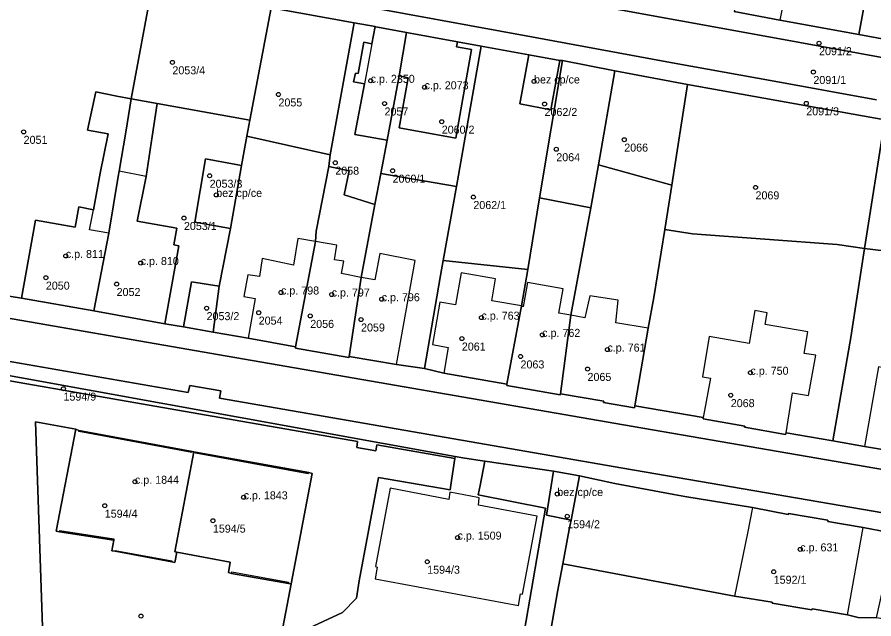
# Model space of a CAD drawing. Extents: x -878211 to -870363, y -1058464 to -1052522.
# Drawn here: x -874565.6 to -874458.6, y -1055711.7 to -1055636.6 of the extents above; entities that cross this region are included whole.
import ezdxf

# ---------------------------------------------------------------- set-up
doc = ezdxf.new("R2010")
doc.units = 0
for name, color, linetype in [('Definiční body', 7, 'Continuous'), ('Polygon budovy', 7, 'Continuous'), ('Polygon parcely', 7, 'Continuous')]:
    doc.layers.add(name, color=color, linetype=linetype)

msp = doc.modelspace()

# ---------------------------------------------------------------- linework, layer by layer
at = {"layer": 'Definiční body'}
for centre in [(-874465.42, -1055639.84994), (-874546.21, -1055642.23994), (-874466.13, -1055643.44994), (-874521.44, -1055644.53994), (-874501.03, -1055644.61994), (-874514.71, -1055645.34994), (-874532.96, -1055646.24994), (-874519.71, -1055647.37994), (-874499.72, -1055647.43994), (-874467.02, -1055647.35994), (-874512.56, -1055649.64994), (-874564.8, -1055650.91994), (-874489.76, -1055651.88994), (-874498.25, -1055653.08994), (-874525.86, -1055654.76994), (-874541.56, -1055656.39994), (-874518.7, -1055655.76994), (-874473.36, -1055657.84994), (-874540.73, -1055658.78994), (-874508.61, -1055659.05994), (-874544.77, -1055661.67994), (-874559.53, -1055666.40994), (-874550.17, -1055667.28994), (-874562.02, -1055669.11994), (-874553.18, -1055669.91994), (-874532.64, -1055670.96994), (-874526.31, -1055671.21994), (-874520.06, -1055671.80994), (-874541.94, -1055672.92994), (-874535.43, -1055673.48994), (-874528.99, -1055673.89994), (-874522.64, -1055674.34994), (-874507.6, -1055674.10994), (-874510.05, -1055676.72994), (-874500.01, -1055676.25994), (-874502.72, -1055678.95994), (-874491.86, -1055678.09994), (-874494.35, -1055680.51994), (-874473.99, -1055680.98994), (-874559.82, -1055682.97994), (-874476.45, -1055683.78994), (-874550.89, -1055694.59994), (-874537.31, -1055696.53994), (-874498.13, -1055696.12994), (-874554.66, -1055697.58994), (-874496.89, -1055698.90994), (-874541.15, -1055699.45994), (-874510.59, -1055701.56994), (-874467.77, -1055703.03994), (-874514.38, -1055704.58994), (-874471.09, -1055705.83994), (-874550.14, -1055711.36994)]:
    msp.add_circle(centre, 0.25, dxfattribs=at)
at = {"layer": 'Polygon budovy'}
for points in [[(-874469.38, -1055632.05), (-874470.31, -1055636.97), (-874460.44, -1055638.76), (-874458.6, -1055628.8), (-874469.98, -1055626.71), (-874470.94, -1055631.74)], [(-874458.6, -1055628.8), (-874460.44, -1055638.76), (-874453.23, -1055640.1), (-874451.64, -1055631.01), (-874455.62, -1055630.3), (-874455.42, -1055629.2), (-874458.55, -1055628.61)], [(-874523.43, -1055651.25), (-874519.4, -1055651.95), (-874517.9, -1055643.93), (-874516.96, -1055638.49), (-874520.81, -1055637.8), (-874520.9, -1055637.78), (-874521.3, -1055639.92), (-874522.22, -1055644.9)], [(-874510.6, -1055639.67), (-874516.96, -1055638.49), (-874517.9, -1055643.93), (-874516.74, -1055644.15), (-874517.9, -1055650.39), (-874510.82, -1055651.72), (-874508.83, -1055640.63), (-874510.7, -1055640.3)], [(-874501.67, -1055641.3), (-874502.82, -1055647.4), (-874498.93, -1055648.17), (-874497.8, -1055642.02)], [(-874542.08, -1055654.3), (-874543.4, -1055662.19), (-874538.97, -1055662.98), (-874537.59, -1055655.13)], [(-874545.4, -1055665.13), (-874546.05, -1055665.01), (-874545.65, -1055662.94), (-874550.6, -1055662.06), (-874549.51, -1055656.47), (-874552.86, -1055655.83), (-874552.97, -1055656.48), (-874554.14, -1055663.57), (-874556.03, -1055673.26), (-874547.14, -1055674.86)], [(-874565.06, -1055671.69), (-874556.03, -1055673.26), (-874554.14, -1055663.57), (-874556.56, -1055663.15), (-874556.09, -1055660.64), (-874557.92, -1055660.29), (-874558.36, -1055662.83), (-874563.3, -1055661.93)], [(-874536.79, -1055668.76), (-874537.27, -1055671.46), (-874535.89, -1055671.7), (-874536.75, -1055676.69), (-874530.84, -1055677.75), (-874528.33, -1055664.6), (-874530.53, -1055664.24), (-874531.07, -1055667.57), (-874535.01, -1055666.72), (-874535.34, -1055668.97)], [(-874530.84, -1055677.75), (-874530.84, -1055677.9), (-874524.17, -1055679.08), (-874524.11, -1055678.97), (-874522.62, -1055669.11), (-874525.08, -1055668.58), (-874524.81, -1055667.06), (-874525.94, -1055666.89), (-874525.67, -1055665.06), (-874528.33, -1055664.6)], [(-874524.11, -1055678.97), (-874518.2, -1055679.97), (-874515.87, -1055666.96), (-874520.31, -1055666.12), (-874520.91, -1055669.37), (-874522.62, -1055669.11)], [(-874512.78, -1055672.19), (-874513.7, -1055677.48), (-874511.77, -1055677.85), (-874512.32, -1055681.03), (-874504.41, -1055682.42), (-874502.58, -1055672.62), (-874506.32, -1055671.99), (-874505.83, -1055669.28), (-874510.13, -1055668.51), (-874510.85, -1055672.51)], [(-874504.41, -1055682.57), (-874497.76, -1055683.74), (-874497.71, -1055683.61), (-874496.45, -1055673.79), (-874497.92, -1055673.54), (-874497.4, -1055670.5), (-874501.86, -1055669.72), (-874502.38, -1055672.74), (-874502.58, -1055672.62), (-874504.41, -1055682.42)], [(-874497.71, -1055683.61), (-874492.31, -1055684.54), (-874492.37, -1055684.71), (-874488.48, -1055685.38), (-874488.43, -1055685.12), (-874488.38, -1055684.86), (-874486.76, -1055675.44), (-874490.83, -1055674.74), (-874490.5, -1055671.92), (-874494.04, -1055671.38), (-874494.7, -1055674.12), (-874496.45, -1055673.79)], [(-874479.89, -1055686.59), (-874479.89, -1055686.73), (-874474.71, -1055687.65), (-874474.75, -1055687.79), (-874469.6, -1055688.69), (-874469.53, -1055688.48), (-874468.73, -1055683.48), (-874466.74, -1055683.84), (-874465.84, -1055678.78), (-874467.28, -1055678.57), (-874466.83, -1055675.86), (-874472.16, -1055674.97), (-874471.92, -1055673.5), (-874473.44, -1055673.22), (-874474.17, -1055677.33), (-874479.14, -1055676.48), (-874479.99, -1055681.48), (-874479, -1055681.66), (-874479.85, -1055686.35)], [(-874458, -1055680.25), (-874459.76, -1055690.21), (-874449.52, -1055691.92), (-874447.66, -1055682.11), (-874450.29, -1055681.63), (-874449.97, -1055679.73), (-874454.49, -1055678.92), (-874454.81, -1055680.82)], [(-874558.28, -1055688.05), (-874560.75, -1055700.76), (-874560.3, -1055700.85), (-874560.27, -1055700.68), (-874553.51, -1055701.73), (-874553.54, -1055701.9), (-874553.77, -1055703.2), (-874553.37, -1055703.27), (-874553.35, -1055703.17), (-874546.29, -1055704.45), (-874546.29, -1055704.59), (-874545.91, -1055704.69), (-874545.65, -1055703.38), (-874545.91, -1055703.33), (-874543.54, -1055690.86), (-874543.73, -1055690.82), (-874543.8, -1055690.93), (-874557.92, -1055688.33), (-874557.9, -1055688.18)], [(-874545.91, -1055703.33), (-874545.65, -1055703.38), (-874538.99, -1055704.63), (-874539.21, -1055705.94), (-874538.83, -1055706.03), (-874538.77, -1055705.86), (-874531.69, -1055707.14), (-874531.71, -1055707.29), (-874531.36, -1055707.35), (-874528.74, -1055693.55), (-874529.16, -1055693.46), (-874529.27, -1055693.59), (-874543.34, -1055691.01), (-874543.33, -1055690.9), (-874543.54, -1055690.86)], [(-874499.46, -1055698.78), (-874496.4, -1055699.39), (-874495.37, -1055693.87), (-874498.59, -1055693.26)], [(-874507.87, -1055696.61), (-874508.06, -1055696.57), (-874511.55, -1055695.88), (-874511.69, -1055696.82), (-874518.99, -1055695.41), (-874520.82, -1055705.19), (-874520.61, -1055705.24), (-874520.86, -1055706.71), (-874502.98, -1055710.04), (-874502.71, -1055708.58), (-874502.47, -1055708.62), (-874500.65, -1055698.88), (-874507.95, -1055697.5)], [(-874474.37, -1055701), (-874475.97, -1055708.87), (-874471.28, -1055709.61), (-874471.3, -1055709.75), (-874466.32, -1055710.59), (-874466.3, -1055710.45), (-874461.85, -1055711.21), (-874459.93, -1055700.31), (-874464.34, -1055699.56), (-874464.31, -1055699.4), (-874469.23, -1055698.56), (-874469.29, -1055698.69), (-874473.75, -1055697.82)]]:
    msp.add_lwpolyline(points, close=True, dxfattribs=at)
at = {"layer": 'Polygon parcely'}
for points in [[(-874470.31, -1055636.97), (-874460.44, -1055638.76), (-874458.6, -1055628.8), (-874458.55, -1055628.61), (-874457.77, -1055624.55), (-874458.94, -1055624.36), (-874458.66, -1055623.52), (-874459.76, -1055623.21), (-874459.95, -1055624.16), (-874464.87, -1055623.6), (-874464.64, -1055622.42), (-874465.95, -1055622.15), (-874466.16, -1055623.38), (-874469.41, -1055622.79), (-874469.17, -1055621.54), (-874470.64, -1055621.21), (-874469.92, -1055617.22), (-874472.4, -1055616.74), (-874473.32, -1055621.64), (-874473.44, -1055622.26), (-874473.73, -1055623.65), (-874476.04, -1055635.87)], [(-874460.44, -1055638.76), (-874453.23, -1055640.1), (-874451.64, -1055631.01), (-874455.62, -1055630.3), (-874455.42, -1055629.2), (-874458.55, -1055628.61), (-874458.6, -1055628.8)], [(-874564.3, -1055631.17), (-874565.49, -1055631.84), (-874566.43, -1055632.77), (-874567.06, -1055633.88), (-874576.21, -1055664.43), (-874575.7, -1055667.38), (-874573.84, -1055669.64), (-874570.83, -1055670.75), (-874565.06, -1055671.69), (-874563.3, -1055661.93), (-874558.36, -1055662.83), (-874557.92, -1055660.29), (-874556.09, -1055660.64), (-874555.23, -1055656.08), (-874554.23, -1055651.15), (-874556.8, -1055650.69), (-874555.77, -1055645.93), (-874553.14, -1055646.47), (-874551.36, -1055646.77), (-874548.72, -1055632.69), (-874557.42, -1055631.09), (-874560.89, -1055630.74), (-874563.23, -1055630.86)], [(-874533.88, -1055635.44), (-874548.72, -1055632.69), (-874551.36, -1055646.77), (-874548.12, -1055647.36), (-874536.53, -1055649.47)], [(-874523.5, -1055637.31), (-874533.88, -1055635.44), (-874536.53, -1055649.47), (-874536.91, -1055651.46), (-874526.51, -1055653.77)], [(-874520.9, -1055637.78), (-874523.5, -1055637.31), (-874526.51, -1055653.77), (-874526.67, -1055655.25), (-874524.14, -1055655.76), (-874524.74, -1055658.79), (-874520.91, -1055660), (-874520.18, -1055656.11), (-874519.4, -1055651.95), (-874523.43, -1055651.25), (-874522.22, -1055644.9), (-874523.58, -1055644.66), (-874523.32, -1055643.57), (-874523, -1055643.62), (-874522.31, -1055639.72), (-874521.3, -1055639.92)], [(-874520.81, -1055637.8), (-874520.9, -1055637.78), (-874521.3, -1055639.92), (-874522.31, -1055639.72), (-874523, -1055643.62), (-874523.32, -1055643.57), (-874523.58, -1055644.66), (-874522.22, -1055644.9), (-874523.43, -1055651.25), (-874519.4, -1055651.95), (-874517.9, -1055643.93), (-874516.96, -1055638.49)], [(-874516.96, -1055638.49), (-874517.9, -1055643.93), (-874516.74, -1055644.15), (-874517.9, -1055650.39), (-874510.82, -1055651.72), (-874508.83, -1055640.63), (-874510.7, -1055640.3), (-874510.6, -1055639.67)], [(-874510.6, -1055639.67), (-874510.7, -1055640.3), (-874508.83, -1055640.63), (-874510.82, -1055651.72), (-874517.9, -1055650.39), (-874516.74, -1055644.15), (-874517.9, -1055643.93), (-874519.4, -1055651.95), (-874520.18, -1055656.11), (-874510.73, -1055657.74), (-874507.62, -1055640.23)], [(-874501.67, -1055641.3), (-874507.62, -1055640.23), (-874510.73, -1055657.74), (-874512.37, -1055666.99), (-874501.82, -1055668.09), (-874500.33, -1055659.16), (-874497.46, -1055642.02), (-874497.8, -1055642.02), (-874498.93, -1055648.17), (-874502.82, -1055647.4)], [(-874497.8, -1055642.02), (-874501.67, -1055641.3), (-874502.82, -1055647.4), (-874498.93, -1055648.17)], [(-874490.92, -1055643.3), (-874497.46, -1055642.02), (-874500.33, -1055659.16), (-874493.93, -1055660.39), (-874492.99, -1055655.03)], [(-874481.85, -1055644.98), (-874490.92, -1055643.3), (-874492.99, -1055655.03), (-874483.83, -1055657.56)], [(-874457.22, -1055649.43), (-874481.85, -1055644.98), (-874483.83, -1055657.56), (-874484.7, -1055663.09), (-874481.25, -1055663.64), (-874463.16, -1055664.97), (-874459.75, -1055665.49)], [(-874556.03, -1055673.26), (-874554.14, -1055663.57), (-874552.97, -1055656.48), (-874552.86, -1055655.83), (-874552.05, -1055650.96), (-874551.36, -1055646.77), (-874553.14, -1055646.47), (-874555.77, -1055645.93), (-874556.8, -1055650.69), (-874554.23, -1055651.15), (-874555.23, -1055656.08), (-874556.09, -1055660.64), (-874557.92, -1055660.29), (-874558.36, -1055662.83), (-874563.3, -1055661.93), (-874565.06, -1055671.69)], [(-874551.36, -1055646.77), (-874552.05, -1055650.96), (-874552.86, -1055655.83), (-874552.97, -1055656.48), (-874554.14, -1055663.57), (-874556.03, -1055673.26), (-874547.14, -1055674.86), (-874545.4, -1055665.13), (-874546.05, -1055665.01), (-874545.65, -1055662.94), (-874550.6, -1055662.06), (-874549.51, -1055656.47), (-874548.73, -1055651.49), (-874548.12, -1055647.36)], [(-874550.6, -1055662.06), (-874545.65, -1055662.94), (-874546.05, -1055665.01), (-874545.4, -1055665.13), (-874547.14, -1055674.86), (-874544.82, -1055675.27), (-874543.82, -1055669.64), (-874540.38, -1055670.19), (-874538.97, -1055662.98), (-874543.4, -1055662.19), (-874542.08, -1055654.3), (-874537.59, -1055655.13), (-874536.91, -1055651.46), (-874536.53, -1055649.47), (-874548.12, -1055647.36), (-874548.73, -1055651.49), (-874549.51, -1055656.47)], [(-874442.52, -1055652.2), (-874457.22, -1055649.43), (-874459.75, -1055665.49), (-874455.97, -1055665.93), (-874456.26, -1055668.31), (-874445.82, -1055670.79), (-874445.42, -1055668.52)], [(-874526.51, -1055653.77), (-874536.91, -1055651.46), (-874537.59, -1055655.13), (-874538.97, -1055662.98), (-874540.38, -1055670.19), (-874541.13, -1055675.93), (-874536.75, -1055676.69), (-874530.84, -1055677.75), (-874528.33, -1055664.6), (-874528.23, -1055663.31), (-874526.67, -1055655.25)], [(-874537.59, -1055655.13), (-874542.08, -1055654.3), (-874543.4, -1055662.19), (-874538.97, -1055662.98)], [(-874484.7, -1055663.09), (-874483.83, -1055657.56), (-874492.99, -1055655.03), (-874493.93, -1055660.39), (-874496.45, -1055673.79), (-874497.71, -1055683.61), (-874492.31, -1055684.54), (-874492.37, -1055684.71), (-874488.48, -1055685.38), (-874488.43, -1055685.12), (-874488.38, -1055684.86), (-874486.76, -1055675.44), (-874486.07, -1055671.59)], [(-874530.84, -1055677.75), (-874530.84, -1055677.9), (-874524.17, -1055679.08), (-874524.11, -1055678.97), (-874522.62, -1055669.11), (-874520.91, -1055660), (-874524.74, -1055658.79), (-874524.14, -1055655.76), (-874526.67, -1055655.25), (-874528.23, -1055663.31), (-874528.33, -1055664.6)], [(-874510.73, -1055657.74), (-874520.18, -1055656.11), (-874520.91, -1055660), (-874522.62, -1055669.11), (-874524.11, -1055678.97), (-874518.2, -1055679.97), (-874514.73, -1055680.46), (-874512.7, -1055668.85), (-874512.37, -1055666.99)], [(-874504.41, -1055682.42), (-874504.41, -1055682.57), (-874497.76, -1055683.74), (-874497.71, -1055683.61), (-874496.45, -1055673.79), (-874493.93, -1055660.39), (-874500.33, -1055659.16), (-874501.82, -1055668.09), (-874502.58, -1055672.62)], [(-874463.69, -1055689.49), (-874461.42, -1055676.32), (-874461.34, -1055675.74), (-874459.75, -1055665.49), (-874463.16, -1055664.97), (-874481.25, -1055663.64), (-874484.7, -1055663.09), (-874486.07, -1055671.59), (-874486.76, -1055675.44), (-874488.38, -1055684.86), (-874488.43, -1055685.12), (-874479.89, -1055686.59), (-874479.89, -1055686.73), (-874474.71, -1055687.65), (-874474.75, -1055687.79), (-874469.6, -1055688.69), (-874469.53, -1055688.48)], [(-874445.82, -1055670.79), (-874456.26, -1055668.31), (-874455.97, -1055665.93), (-874459.75, -1055665.49), (-874461.34, -1055675.74), (-874461.42, -1055676.32), (-874463.69, -1055689.49), (-874459.76, -1055690.21), (-874449.52, -1055691.92), (-874447.66, -1055682.11), (-874447.1, -1055678.59), (-874446.3, -1055673.5)], [(-874501.82, -1055668.09), (-874512.37, -1055666.99), (-874512.7, -1055668.85), (-874514.73, -1055680.46), (-874512.32, -1055681.03), (-874504.41, -1055682.42), (-874502.58, -1055672.62)], [(-874541.13, -1055675.93), (-874540.38, -1055670.19), (-874543.82, -1055669.64), (-874544.82, -1055675.27)], [(-874510.92, -1055691.7), (-874510.88, -1055691.45), (-874574.07, -1055680.01), (-874577.51, -1055679.9), (-874578.71, -1055680.24), (-874578.08, -1055680.14), (-874577, -1055680.18), (-874576.14, -1055680.34), (-874546.5, -1055685.5), (-874523.07, -1055689.56), (-874523.19, -1055690.34), (-874520.81, -1055690.75), (-874520.66, -1055689.98)], [(-874539.21, -1055705.94), (-874538.99, -1055704.63), (-874545.65, -1055703.38), (-874545.91, -1055704.69), (-874546.29, -1055704.59), (-874553.37, -1055703.27), (-874553.77, -1055703.2), (-874553.54, -1055701.9), (-874560.3, -1055700.85), (-874560.75, -1055700.76), (-874558.28, -1055688.05), (-874563.33, -1055687.13), (-874562.46, -1055712.72), (-874533.78, -1055720.55), (-874533.44, -1055718.11), (-874534.88, -1055715.53), (-874532.75, -1055714.54), (-874531.36, -1055707.35), (-874531.71, -1055707.29), (-874538.83, -1055706.03)], [(-874543.54, -1055690.86), (-874543.73, -1055690.82), (-874557.9, -1055688.18), (-874558.28, -1055688.05), (-874560.75, -1055700.76), (-874560.3, -1055700.85), (-874553.54, -1055701.9), (-874553.77, -1055703.2), (-874553.37, -1055703.27), (-874546.29, -1055704.59), (-874545.91, -1055704.69), (-874545.65, -1055703.38), (-874545.91, -1055703.33)], [(-874531.36, -1055707.35), (-874528.74, -1055693.55), (-874529.16, -1055693.46), (-874543.33, -1055690.9), (-874543.54, -1055690.86), (-874545.91, -1055703.33), (-874545.65, -1055703.38), (-874538.99, -1055704.63), (-874539.21, -1055705.94), (-874538.83, -1055706.03), (-874531.71, -1055707.29)], [(-874509.92, -1055691.62), (-874510.88, -1055691.45), (-874510.92, -1055691.7), (-874511.33, -1055694.42), (-874511.51, -1055695.62), (-874520.47, -1055694.08), (-874522.89, -1055706.96), (-874523.22, -1055709.14), (-874524.95, -1055710.92), (-874532.75, -1055714.54), (-874534.88, -1055715.53), (-874533.44, -1055718.11), (-874532.85, -1055719.17), (-874522.4, -1055714.33), (-874503.08, -1055718.2), (-874499.61, -1055697.89), (-874508, -1055696.25), (-874507.77, -1055695.06), (-874507.19, -1055692.04), (-874508.07, -1055691.91)], [(-874495.37, -1055693.87), (-874498.59, -1055693.26), (-874499.46, -1055698.78), (-874496.4, -1055699.39)], [(-874495.37, -1055693.87), (-874496.4, -1055699.39), (-874496.63, -1055700.55), (-874497.43, -1055704.83), (-874475.97, -1055708.87), (-874471.28, -1055709.61), (-874471.3, -1055709.75), (-874466.32, -1055710.59), (-874466.3, -1055710.45), (-874461.85, -1055711.21), (-874460.52, -1055711.56), (-874458.23, -1055711.57), (-874455.9, -1055701.08), (-874456.87, -1055700.89), (-874459.93, -1055700.31), (-874464.34, -1055699.56), (-874464.31, -1055699.4), (-874469.23, -1055698.56), (-874469.29, -1055698.69), (-874473.75, -1055697.82), (-874482.21, -1055696.42), (-874483.56, -1055696.18), (-874490.93, -1055694.82)], [(-874463.82, -1055735.82), (-874458.64, -1055736.45), (-874458.05, -1055733.39), (-874457.46, -1055729.7), (-874454.17, -1055712.21), (-874454.37, -1055712.25), (-874458.23, -1055711.57), (-874460.52, -1055711.56), (-874461.85, -1055711.21), (-874466.3, -1055710.45), (-874466.32, -1055710.59), (-874471.3, -1055709.75), (-874471.28, -1055709.61), (-874475.97, -1055708.87), (-874497.43, -1055704.83), (-874498.08, -1055708.34), (-874499.67, -1055717.43), (-874499.93, -1055726.1), (-874500.2, -1055731.29), (-874472.58, -1055734.69)]]:
    msp.add_lwpolyline(points, close=True, dxfattribs=at)
for points in [[(-874525.05, -1055634.72), (-874501.33, -1055639.03), (-874483.51, -1055642.32), (-874471.05, -1055644.58), (-874458.25, -1055646.9)], [(-874458.25, -1055646.9), (-874471.05, -1055644.58), (-874483.51, -1055642.32), (-874501.33, -1055639.03), (-874525.05, -1055634.72)], [(-874452.76, -1055642.5), (-874475.36, -1055638.37), (-874497.66, -1055634.3)], [(-874497.66, -1055634.3), (-874475.36, -1055638.37), (-874452.76, -1055642.5)], [(-874533.88, -1055635.44), (-874523.5, -1055637.31), (-874520.9, -1055637.78), (-874520.81, -1055637.8), (-874516.96, -1055638.49), (-874510.6, -1055639.67), (-874507.62, -1055640.23), (-874501.67, -1055641.3), (-874497.8, -1055642.02), (-874497.46, -1055642.02), (-874490.92, -1055643.3), (-874481.85, -1055644.98), (-874457.22, -1055649.43)], [(-874453.23, -1055640.1), (-874460.44, -1055638.76), (-874470.31, -1055636.97), (-874476.04, -1055635.87)], [(-874449.52, -1055691.92), (-874459.76, -1055690.21), (-874463.69, -1055689.49), (-874469.53, -1055688.48), (-874469.6, -1055688.69), (-874474.75, -1055687.79), (-874474.71, -1055687.65), (-874479.89, -1055686.73), (-874479.89, -1055686.59), (-874488.43, -1055685.12), (-874488.48, -1055685.38), (-874492.37, -1055684.71), (-874492.31, -1055684.54), (-874497.71, -1055683.61), (-874497.76, -1055683.74), (-874504.41, -1055682.57), (-874504.41, -1055682.42), (-874512.32, -1055681.03), (-874514.73, -1055680.46), (-874518.2, -1055679.97), (-874524.11, -1055678.97), (-874524.17, -1055679.08), (-874530.84, -1055677.9), (-874530.84, -1055677.75), (-874536.75, -1055676.69), (-874541.13, -1055675.93), (-874544.82, -1055675.27), (-874547.14, -1055674.86), (-874556.03, -1055673.26), (-874565.06, -1055671.69), (-874570.83, -1055670.75)], [(-874572.03, -1055673.27), (-874539.37, -1055678.93), (-874489.87, -1055687.47), (-874451.21, -1055694.15)], [(-874451.21, -1055694.15), (-874489.87, -1055687.47), (-874539.37, -1055678.93), (-874572.03, -1055673.27)], [(-874335.44, -1055761.16), (-874331.96, -1055751.4), (-874326.06, -1055735.08), (-874324.01, -1055728.17), (-874323.68, -1055725.3), (-874324.37, -1055722.95), (-874325.93, -1055721.07), (-874327.75, -1055720.14), (-874330.65, -1055719.54), (-874360.8, -1055714.28), (-874384.85, -1055710.08), (-874385.81, -1055710.82), (-874409.09, -1055706.81), (-874451.89, -1055699.44), (-874489.93, -1055692.89), (-874540.32, -1055684.14), (-874540.18, -1055683.26), (-874544.05, -1055682.58), (-874544.23, -1055683.47), (-874573.03, -1055678.46)], [(-874573.03, -1055678.46), (-874544.23, -1055683.47), (-874544.05, -1055682.58), (-874540.18, -1055683.26), (-874540.32, -1055684.14), (-874489.93, -1055692.89), (-874451.89, -1055699.44)], [(-874562.46, -1055712.72), (-874563.33, -1055687.13), (-874558.28, -1055688.05), (-874557.9, -1055688.18), (-874543.73, -1055690.82), (-874543.54, -1055690.86), (-874543.33, -1055690.9), (-874529.16, -1055693.46), (-874528.74, -1055693.55), (-874531.36, -1055707.35), (-874532.75, -1055714.54), (-874524.95, -1055710.92), (-874523.22, -1055709.14), (-874522.89, -1055706.96), (-874520.47, -1055694.08), (-874511.51, -1055695.62), (-874511.33, -1055694.42), (-874510.92, -1055691.7), (-874520.66, -1055689.98), (-874520.81, -1055690.75), (-874523.19, -1055690.34), (-874523.07, -1055689.56), (-874546.5, -1055685.5), (-874576.14, -1055680.34)], [(-874574.07, -1055680.01), (-874510.88, -1055691.45), (-874509.92, -1055691.62), (-874508.07, -1055691.91), (-874507.19, -1055692.04), (-874498.59, -1055693.26), (-874495.37, -1055693.87), (-874490.93, -1055694.82), (-874483.56, -1055696.18), (-874482.21, -1055696.42), (-874473.75, -1055697.82), (-874469.29, -1055698.69), (-874469.23, -1055698.56), (-874464.31, -1055699.4), (-874464.34, -1055699.56), (-874459.93, -1055700.31), (-874456.87, -1055700.89)], [(-874499.67, -1055717.43), (-874498.08, -1055708.34), (-874497.43, -1055704.83), (-874496.63, -1055700.55), (-874496.4, -1055699.39), (-874499.46, -1055698.78), (-874498.59, -1055693.26), (-874507.19, -1055692.04), (-874507.77, -1055695.06), (-874508, -1055696.25), (-874499.61, -1055697.89), (-874503.08, -1055718.2)]]:
    msp.add_lwpolyline(points, dxfattribs=at)

# ---------------------------------------------------------------- texts
at = {"layer": 'Definiční body'}
for s, p in [('2091/2', (-874465.42, -1055641.339)), ('2053/4', (-874546.21, -1055643.729)), ('c.p. 2350', (-874521.44, -1055644.79)), ('bez cp/ce', (-874501.03, -1055644.87)), ('2091/1', (-874466.13, -1055644.939)), ('c.p. 2073', (-874514.71, -1055645.6)), ('2055', (-874532.96, -1055647.739)), ('2057', (-874519.71, -1055648.869)), ('2062/2', (-874499.72, -1055648.929)), ('2091/3', (-874467.02, -1055648.849)), ('2060/2', (-874512.56, -1055651.139)), ('2051', (-874564.8, -1055652.409)), ('2066', (-874489.76, -1055653.379)), ('2064', (-874498.25, -1055654.579)), ('2058', (-874525.86, -1055656.259)), ('2060/1', (-874518.7, -1055657.259)), ('2053/3', (-874541.56, -1055657.889)), ('bez cp/ce', (-874540.73, -1055659.04)), ('2069', (-874473.36, -1055659.339)), ('2062/1', (-874508.61, -1055660.549)), ('2053/1', (-874544.77, -1055663.169)), ('c.p. 811', (-874559.53, -1055666.659)), ('c.p. 810', (-874550.17, -1055667.54)), ('2050', (-874562.02, -1055670.609)), ('2052', (-874553.18, -1055671.409)), ('c.p. 798', (-874532.64, -1055671.22)), ('c.p. 797', (-874526.31, -1055671.47)), ('c.p. 796', (-874520.06, -1055672.06)), ('c.p. 763', (-874507.6, -1055674.36)), ('2053/2', (-874541.94, -1055674.419)), ('2054', (-874535.43, -1055674.979)), ('2056', (-874528.99, -1055675.389)), ('2059', (-874522.64, -1055675.839)), ('c.p. 762', (-874500.01, -1055676.51)), ('2061', (-874510.05, -1055678.219)), ('c.p. 761', (-874491.86, -1055678.35)), ('2063', (-874502.72, -1055680.449)), ('c.p. 750', (-874473.99, -1055681.24)), ('2065', (-874494.35, -1055682.009)), ('1594/9', (-874559.82, -1055684.469)), ('2068', (-874476.45, -1055685.279)), ('c.p. 1844', (-874550.89, -1055694.85)), ('c.p. 1843', (-874537.31, -1055696.79)), ('bez cp/ce', (-874498.13, -1055696.379)), ('1594/4', (-874554.66, -1055699.079)), ('1594/5', (-874541.15, -1055700.949)), ('1594/2', (-874496.89, -1055700.399)), ('c.p. 1509', (-874510.59, -1055701.82)), ('c.p. 631', (-874467.77, -1055703.29)), ('1594/3', (-874514.38, -1055706.079)), ('1592/1', (-874471.09, -1055707.329))]:
    msp.add_text(s, height=0.999996, dxfattribs=at).set_placement(p)

doc.saveas('drawing.dxf')
